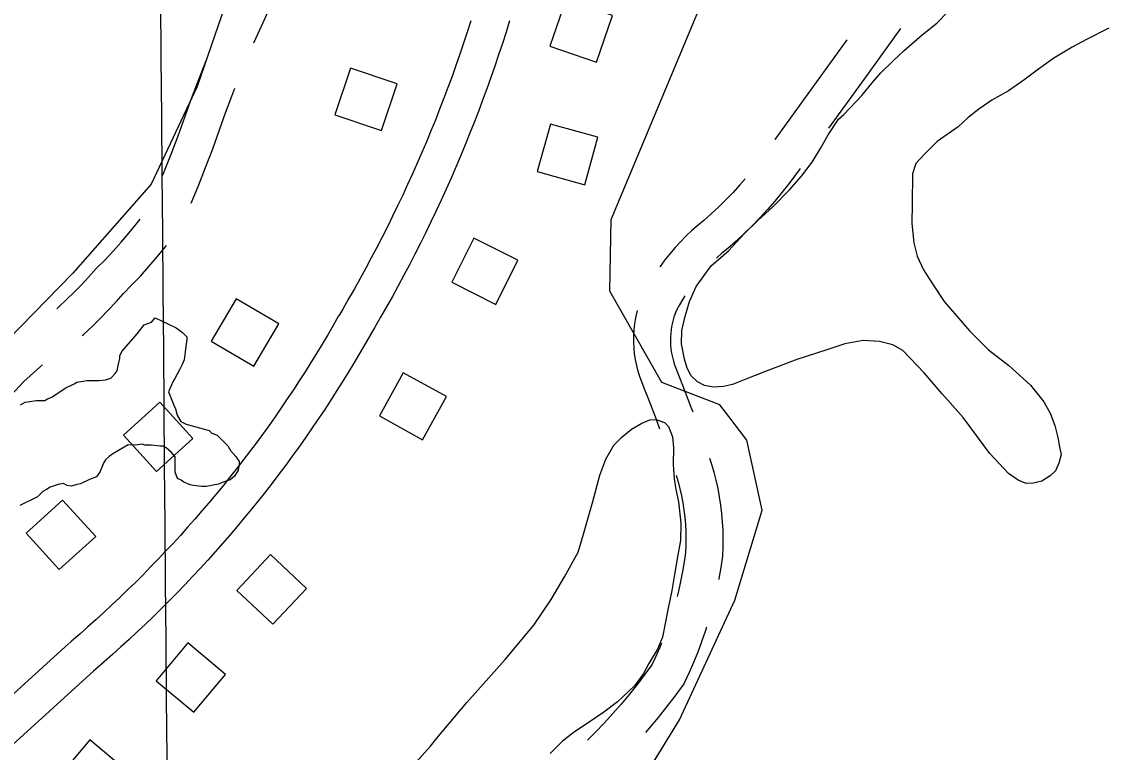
# Model space of a CAD drawing. Extents: x 3568792 to 3606828, y 529143 to 554785.
# Drawn here: x 3586755 to 3587636, y 539354 to 539947 of the extents above; entities that cross this region are included whole.
import ezdxf

# ---------------------------------------------------------------- set-up
doc = ezdxf.new("R2010")
doc.units = 0
for name, color, linetype in [('V-BLDG-OTLN', 7, 'Continuous'), ('V-GRID-MAJR', 7, 'Continuous'), ('V-ROAD-CNTR', 7, 'Continuous'), ('V-SITE-OTLN', 7, 'Continuous'), ('V-SITE-VEGE', 7, 'Continuous'), ('V-TOPO-SHOR', 7, 'Continuous')]:
    doc.layers.add(name, color=color, linetype=linetype)

msp = doc.modelspace()

# ---------------------------------------------------------------- linework, layer by layer
at = {"layer": 'V-BLDG-OTLN'}
for points in [[(3587197.08, 539965.38), (3587184.19, 539927.51), (3587222.06, 539914.62), (3587234.94, 539952.49)], [(3587047.53, 539858.92), (3587060.26, 539896.84), (3587022.33, 539909.56), (3587009.61, 539871.64)], [(3587184.67, 539864.14), (3587173.98, 539825.59), (3587212.53, 539814.91), (3587223.21, 539853.45)], [(3587122.49, 539771.39), (3587104.57, 539735.63), (3587140.33, 539717.71), (3587158.25, 539753.47)], [(3586943.59, 539667.35), (3586963.92, 539701.8), (3586929.47, 539722.13), (3586909.14, 539687.68)], [(3587065.12, 539662.07), (3587045.77, 539627.06), (3587080.78, 539607.71), (3587100.13, 539642.72)], [(3586864.62, 539581.8), (3586894.21, 539608.71), (3586867.29, 539638.3), (3586837.7, 539611.39)], [(3586785.68, 539502.19), (3586815.27, 539529.11), (3586788.36, 539558.7), (3586758.77, 539531.78)], [(3586957.33, 539514.33), (3586929.93, 539485.19), (3586959.08, 539457.79), (3586986.47, 539486.94)], [(3586889.98, 539442.54), (3586864.3, 539411.87), (3586894.97, 539386.19), (3586920.65, 539416.86)], [(3586810.54, 539363.86), (3586784.87, 539333.19), (3586815.54, 539307.51), (3586841.21, 539338.18)]]:
    msp.add_lwpolyline(points, close=True, dxfattribs=at)
at = {"layer": 'V-GRID-MAJR'}
msp.add_spline([(3586912.77, 534664.87), (3586861.67, 540722.2), (3586810.54, 546783.01), (3586759.41, 552843.82), (3586759.38, 552847.27)], degree=3, dxfattribs=at)
at = {"layer": 'V-ROAD-CNTR'}
for points in [[(3586943.74, 539930.16), (3586948.2, 539940.14), (3586954.29, 539953.25), (3586960.56, 539966.24), (3586965.99, 539976.95), (3586971.33, 539988.02), (3586976.46, 539999.19), (3586981.38, 540010.45), (3586985.7, 540020.9)], [(3587119.95, 539947.94), (3587117.04, 539938.89), (3587114.06, 539929.86), (3587111.01, 539920.86), (3587107.88, 539911.89), (3587104.68, 539902.94), (3587101.4, 539894.01), (3587098.05, 539885.12), (3587094.63, 539876.25), (3587091.13, 539867.41), (3587087.56, 539858.6), (3587083.92, 539849.82), (3587080.2, 539841.08), (3587076.41, 539832.36), (3587072.55, 539823.67), (3587068.61, 539815.02), (3587064.61, 539806.4), (3587060.53, 539797.81), (3587056.38, 539789.26), (3587052.16, 539780.74), (3587047.87, 539772.26), (3587043.51, 539763.81), (3587039.08, 539755.4), (3587034.58, 539747.03), (3587030.01, 539738.7), (3587025.38, 539730.4), (3587020.67, 539722.14), (3587015.89, 539713.91), (3587012.69, 539708.49)], [(3587151.45, 539948.21), (3587148.55, 539938.9), (3587145.57, 539929.61), (3587142.51, 539920.35), (3587139.38, 539911.11), (3587136.17, 539901.9), (3587132.88, 539892.71), (3587129.52, 539883.56), (3587126.08, 539874.43), (3587122.57, 539865.33), (3587118.98, 539856.26), (3587115.32, 539847.22), (3587111.58, 539838.21), (3587107.76, 539829.23), (3587103.87, 539820.28), (3587099.91, 539811.37), (3587095.87, 539802.49), (3587091.76, 539793.64), (3587087.58, 539784.83), (3587083.32, 539776.06), (3587078.99, 539767.31), (3587074.59, 539758.61), (3587070.11, 539749.94), (3587065.57, 539741.31), (3587060.95, 539732.72), (3587056.26, 539724.17), (3587051.5, 539715.65), (3587046.67, 539707.18), (3587041.78, 539698.75), (3587038.52, 539693.24)], [(3587469.07, 539941.9), (3587439.08, 539900.43), (3587410.55, 539860.82)], [(3587425.41, 539932.72), (3587414.76, 539917.99), (3587369.04, 539854.53), (3587367.02, 539851.53)], [(3586869.6, 539822.36), (3586870.65, 539824.88), (3586876.54, 539839.69), (3586882.19, 539854.6), (3586887.64, 539869.7), (3586892.61, 539883.61), (3586897.85, 539897.57), (3586903.3, 539911.45), (3586905.09, 539915.83)], [(3586892.71, 539799.82), (3586898.44, 539813.57), (3586904.51, 539828.84), (3586910.33, 539844.19), (3586915.87, 539859.55), (3586920.78, 539873.29), (3586925.86, 539886.82), (3586928.37, 539893.23)], [(3587387.41, 539828.19), (3587383.64, 539822.87), (3587378.22, 539815.62), (3587372.62, 539808.51), (3587366.85, 539801.56), (3587360.9, 539794.74), (3587354.78, 539788.08), (3587348.49, 539781.58), (3587342.04, 539775.24), (3587335.43, 539769.06), (3587328.59, 539762.99), (3587323.92, 539759.17), (3587319.82, 539755.56), (3587319.48, 539755.24)], [(3587342.86, 539819.69), (3587338.55, 539814.76), (3587332.95, 539808.66), (3587327.19, 539802.71), (3587321.28, 539796.9), (3587315.23, 539791.24), (3587309.12, 539785.82), (3587304.5, 539782.04), (3587299.61, 539777.73), (3587294.87, 539773.25), (3587290.29, 539768.61), (3587285.87, 539763.8), (3587281.63, 539758.84), (3587277.56, 539753.74), (3587273.68, 539748.49), (3587273.4, 539748.07)], [(3586809.51, 539739.8), (3586815.7, 539746.74), (3586822.83, 539753.97), (3586829.41, 539760.96), (3586835.81, 539768.11), (3586842.05, 539775.41), (3586848.1, 539782.86), (3586851.34, 539787.05)], [(3586831.88, 539719.82), (3586837.59, 539726.2), (3586844.44, 539733.16), (3586851.51, 539740.68), (3586858.4, 539748.36), (3586865.1, 539756.21), (3586871.61, 539764.22), (3586872.64, 539765.55)], [(3586783.56, 539714.13), (3586785.33, 539715.71), (3586791.61, 539721.55), (3586797.76, 539727.54), (3586803.76, 539733.67), (3586809.74, 539740.06)], [(3587293.84, 539724.7), (3587292.1, 539721.97), (3587289.34, 539717.26), (3587287.02, 539712.95), (3587285.95, 539710.32), (3587284.89, 539707.21), (3587283.99, 539704.06), (3587283.26, 539700.85), (3587282.7, 539697.61), (3587282.32, 539694.35), (3587282.11, 539691.08), (3587282.07, 539687.79), (3587282.21, 539684.52), (3587282.52, 539681.25), (3587283, 539678), (3587283.66, 539674.78), (3587284.49, 539671.61), (3587285.45, 539668.57), (3587288.99, 539659.54), (3587291.92, 539652.05), (3587298.46, 539634.98), (3587300.2, 539630.34)], [(3586804.17, 539692.32), (3586805.51, 539693.51), (3586812.3, 539699.82), (3586818.94, 539706.29), (3586825.44, 539712.92), (3586831.65, 539719.57)], [(3587012.57, 539708.28), (3587008.18, 539700.57), (3587003.75, 539692.96), (3586999.26, 539685.38), (3586994.7, 539677.84), (3586990.08, 539670.35), (3586985.38, 539662.9), (3586980.62, 539655.49), (3586975.8, 539648.12), (3586970.9, 539640.8), (3586965.95, 539633.52), (3586960.93, 539626.28), (3586955.84, 539619.09), (3586950.69, 539611.95), (3586945.47, 539604.85), (3586940.19, 539597.8), (3586934.85, 539590.79), (3586929.45, 539583.84), (3586923.98, 539576.93), (3586918.46, 539570.07), (3586912.87, 539563.27), (3586907.22, 539556.51), (3586901.51, 539549.8), (3586895.74, 539543.15), (3586889.92, 539536.54), (3586884.03, 539529.99), (3586878.08, 539523.49), (3586872.08, 539517.05), (3586866.02, 539510.66), (3586859.9, 539504.32), (3586853.73, 539498.04), (3586847.5, 539491.81), (3586841.21, 539485.65), (3586834.87, 539479.53), (3586828.48, 539473.48), (3586822.03, 539467.48), (3586815.53, 539461.54), (3586808.97, 539455.65), (3586802.36, 539449.83), (3586795.69, 539444.05), (3586793.85, 539442.47)], [(3587255.25, 539712.68), (3587254.92, 539711.49), (3587253.83, 539706.73), (3587253, 539701.93), (3587252.43, 539697.08), (3587252.12, 539692.21), (3587252.06, 539687.34), (3587252.26, 539682.46), (3587252.73, 539677.6), (3587253.45, 539672.79), (3587254.42, 539668), (3587255.65, 539663.28), (3587257.16, 539658.55), (3587261.05, 539648.6), (3587263.94, 539641.21), (3587270.41, 539624.34), (3587273.33, 539616.55)], [(3587038.64, 539693.45), (3587034.19, 539685.62), (3587029.63, 539677.77), (3587025, 539669.96), (3587020.3, 539662.2), (3587015.53, 539654.48), (3587010.7, 539646.8), (3587005.79, 539639.16), (3587000.82, 539631.57), (3586995.78, 539624.02), (3586990.67, 539616.52), (3586985.49, 539609.06), (3586980.25, 539601.65), (3586974.94, 539594.29), (3586969.57, 539586.98), (3586964.13, 539579.71), (3586958.63, 539572.49), (3586953.06, 539565.33), (3586947.43, 539558.21), (3586941.73, 539551.14), (3586935.97, 539544.13), (3586930.15, 539537.17), (3586924.27, 539530.25), (3586918.33, 539523.4), (3586912.32, 539516.59), (3586906.25, 539509.84), (3586900.13, 539503.14), (3586893.94, 539496.5), (3586887.7, 539489.92), (3586881.39, 539483.39), (3586875.03, 539476.92), (3586868.61, 539470.5), (3586862.13, 539464.14), (3586855.6, 539457.84), (3586849.01, 539451.6), (3586842.36, 539445.42), (3586835.66, 539439.3), (3586828.91, 539433.24), (3586822.1, 539427.24), (3586815.26, 539421.31), (3586813.35, 539419.68)], [(3586702.07, 539597.22), (3586711.71, 539607.08), (3586727.07, 539623.09), (3586742.26, 539639.25), (3586756.84, 539655.05), (3586761.9, 539659.72), (3586767.39, 539664.5), (3586772.16, 539668.43)], [(3587313.95, 539592.78), (3587315.51, 539587.9), (3587317.39, 539581.34), (3587319.05, 539574.72), (3587320.5, 539568.05), (3587321.74, 539561.34), (3587322.76, 539554.59), (3587323.57, 539547.81), (3587324.17, 539541.01), (3587324.54, 539534.19), (3587324.7, 539527.37), (3587324.64, 539520.54), (3587324.35, 539513.18), (3587322.97, 539503.77), (3587321.44, 539494.98), (3587321.28, 539494.19)], [(3587286.88, 539578.92), (3587288.41, 539573.57), (3587289.84, 539567.87), (3587291.09, 539562.14), (3587292.15, 539556.36), (3587293.03, 539550.56), (3587293.73, 539544.73), (3587294.24, 539538.88), (3587294.56, 539533.02), (3587294.7, 539527.15), (3587294.65, 539521.28), (3587294.43, 539515.96), (3587293.34, 539508.5), (3587291.95, 539500.5), (3587290.35, 539492.54), (3587288.54, 539484.63), (3587287.44, 539480.4)], [(3587311.46, 539455.44), (3587310.31, 539451.8), (3587307.4, 539443.37), (3587304.26, 539435.02), (3587300.9, 539426.75), (3587297.31, 539418.58), (3587292.98, 539409.39), (3587285.69, 539399.41), (3587278.96, 539390.6), (3587272.03, 539381.94), (3587264.91, 539373.44), (3587261.8, 539369.9)], [(3586793.5, 539442.17), (3586289.11, 538983.18)], [(3587274.89, 539442.45), (3587273.26, 539438.43), (3587270, 539430.99), (3587267.07, 539424.77), (3587261.67, 539417.37), (3587255.33, 539409.09), (3587248.81, 539400.95), (3587242.12, 539392.96), (3587235.25, 539385.12), (3587228.21, 539377.43), (3587221, 539369.9), (3587214.67, 539363.58)], [(3586813.69, 539419.98), (3586309.31, 538960.99)]]:
    msp.add_lwpolyline(points, dxfattribs=at)
at = {"layer": 'V-SITE-OTLN'}
for points in [[(3587239.11, 539298.1), (3587289.52, 539380.19), (3587334.53, 539477.44), (3587356.51, 539550.58), (3587344.28, 539607.34), (3587329.52, 539626.44), (3587322.15, 539635.99), (3587275.02, 539654.07), (3587232.93, 539728.3), (3587233.92, 539786.72), (3587310.56, 539970.15), (3587331.33, 540082.9), (3587337.35, 540172.12), (3587348.87, 540405.67), (3587347.98, 540464.12)], [(3586972.54, 540399.8), (3586980.79, 540315.28), (3586975.32, 540237.92), (3586962.25, 540120.57), (3586936.84, 540008.96), (3586897.55, 539894.82), (3586860.23, 539815.23), (3586796.76, 539743), (3586722.15, 539666.81), (3586626.47, 539571.62), (3586388.64, 539332.22)]]:
    msp.add_lwpolyline(points, dxfattribs=at)
at = {"layer": 'V-SITE-VEGE'}
for points in [[(3586754.24, 539636.07), (3586757.88, 539638.2), (3586767.3, 539639.57), (3586773.82, 539639.51), (3586776, 539640.94), (3586779.63, 539642.35), (3586790.55, 539649.49), (3586797.82, 539653.04), (3586800, 539654.47), (3586805.08, 539655.15), (3586807.98, 539655.84), (3586818.11, 539655.75), (3586823.18, 539656.43), (3586827.54, 539657.84), (3586831.19, 539661.42), (3586832.66, 539663.58), (3586833.42, 539667.92), (3586834.18, 539671.53), (3586834.92, 539673.69), (3586834.94, 539675.86), (3586836.42, 539679.47), (3586848.85, 539693.83), (3586854.71, 539701.01), (3586860.52, 539703.13), (3586863.44, 539706.72)], [(3586863.44, 539706.72), (3586880.74, 539698.6), (3586883.62, 539696.41), (3586885.77, 539694.94), (3586889.36, 539691.29), (3586889.34, 539689.12), (3586888.56, 539683.33), (3586887.8, 539679), (3586887.02, 539672.49), (3586885.54, 539668.89), (3586883.33, 539664.57), (3586879.64, 539657.36), (3586878.18, 539655.21), (3586874.48, 539646.55), (3586878.72, 539635.66), (3586880.14, 539632.75), (3586881.54, 539627.67), (3586884.39, 539622.58), (3586888.72, 539620.37), (3586907.48, 539615.14), (3586909.63, 539612.94), (3586913.96, 539611.46), (3586922.57, 539602.69), (3586924.71, 539599.06), (3586929, 539593.95), (3586930.43, 539591.77), (3586931.86, 539590.31), (3586931.84, 539588.13), (3586931.07, 539583.07), (3586928.13, 539578.04), (3586924.49, 539575.17), (3586917.96, 539573.06), (3586915.05, 539571.64), (3586904.9, 539569.56), (3586901.28, 539569.59), (3586894.77, 539570.38), (3586891.88, 539571.13), (3586886.84, 539573.34), (3586884.68, 539574.81)], [(3586884.68, 539574.81), (3586881.8, 539576.29), (3586879.67, 539581.37), (3586879.78, 539593.67), (3586876.92, 539597.32), (3586872.61, 539600.98), (3586869.73, 539602.45), (3586867.56, 539602.47), (3586860.33, 539603.26), (3586855.27, 539603.31), (3586853.1, 539604.05), (3586847.31, 539603.38), (3586841.52, 539603.43), (3586829.15, 539596.31), (3586826.23, 539594.16), (3586823.31, 539591.29), (3586821.85, 539589.13), (3586819.63, 539584.09), (3586818.89, 539581.92), (3586815.95, 539577.61), (3586810.14, 539575.49), (3586802.87, 539571.94), (3586799.97, 539571.24), (3586795.62, 539569.83), (3586792.01, 539570.59), (3586789.12, 539572.06), (3586784.77, 539571.38), (3586778.24, 539569.27), (3586775.33, 539567.12), (3586772.42, 539565.7), (3586768.04, 539561.4), (3586753.5, 539554.29)]]:
    msp.add_lwpolyline(points, dxfattribs=at)
at = {"layer": 'V-TOPO-SHOR'}
for points in [[(3587423.05, 539871.97), (3587437.69, 539887.41), (3587446.03, 539897.72), (3587453.03, 539905.78), (3587463.33, 539915.73), (3587471.97, 539924.09), (3587486.56, 539936.58), (3587498.49, 539946.19), (3587507.14, 539955.19)], [(3587638.3, 539942.19), (3587620.17, 539933.02), (3587608.3, 539926.69), (3587593.44, 539917.78), (3587581.2, 539908.84), (3587569.28, 539899.89), (3587556.72, 539891.28), (3587543.19, 539883.66), (3587532.6, 539876.33), (3587524, 539869.61), (3587515.69, 539861.9), (3587498.83, 539850.1), (3587488.19, 539839.49), (3587481.53, 539832.09), (3587478.77, 539823.64), (3587478.36, 539799.46), (3587478.09, 539783.45), (3587479.79, 539767.73), (3587482.54, 539756.9), (3587487.59, 539745.7), (3587494.91, 539734.47), (3587504.47, 539719.93), (3587524.98, 539696.05), (3587540.41, 539680.76), (3587556.87, 539668.06), (3587574.57, 539652.07), (3587585.46, 539638.49), (3587590.53, 539629.25), (3587594.28, 539619.38), (3587596.73, 539609.54), (3587598.24, 539602), (3587599.44, 539595.77), (3587597.69, 539588.61), (3587594.97, 539582.44), (3587590.65, 539578.27), (3587583.71, 539574.14), (3587576.82, 539572.29), (3587570.93, 539572.06), (3587564.45, 539574.79), (3587556.69, 539580.15), (3587541.61, 539596.42), (3587519.88, 539625.87), (3587502.88, 539645.11), (3587488.13, 539662.03), (3587470.79, 539680.3), (3587462.7, 539684.68), (3587451.96, 539687.48), (3587438.58, 539688.36), (3587423.82, 539685.67), (3587409.03, 539680.69), (3587384.72, 539672.93), (3587358.4, 539662.91), (3587343.27, 539656.96), (3587332.41, 539652.57), (3587325.19, 539651.06), (3587317.01, 539650.54), (3587309.84, 539651.64), (3587304.01, 539654.68), (3587298.87, 539659.67), (3587295.7, 539665.93), (3587293.54, 539673.16), (3587291.13, 539685.62), (3587291.32, 539696.4), (3587293.79, 539707.14), (3587297.6, 539720.15), (3587303.03, 539732.15), (3587315.08, 539748.95), (3587329.34, 539761.12), (3587341.99, 539774.96), (3587352.96, 539785.89)], [(3587410.35, 539855.51), (3587418.73, 539868.12), (3587423.05, 539871.97)], [(3587352.96, 539785.89), (3587365.57, 539797.12), (3587378.87, 539810.62), (3587388.54, 539821.89), (3587397.23, 539833.18), (3587404.29, 539844.83), (3587410.35, 539855.51)], [(3587092.24, 539365.1), (3587116.59, 539394.1), (3587147.9, 539429.2), (3587171.25, 539456.91), (3587185.33, 539477.92), (3587196.1, 539496.36), (3587207.23, 539516.44), (3587211.39, 539531.07), (3587219.03, 539557.42), (3587224.62, 539578.89), (3587229.74, 539591.88), (3587236.14, 539603.21), (3587242.79, 539609.96), (3587250.42, 539616.37), (3587259, 539621.12), (3587265.25, 539623.96), (3587270.16, 539624.2), (3587277.31, 539621.8), (3587280.52, 539618.47), (3587283.65, 539609.93), (3587284.48, 539601.41), (3587284.25, 539587.69), (3587285.03, 539575.91), (3587286.52, 539567.39), (3587288.64, 539557.22), (3587290.63, 539539.87), (3587290.4, 539525.82), (3587287.88, 539512.46), (3587285.35, 539498.12), (3587283.17, 539485.09), (3587280.31, 539470.76), (3587278.17, 539459.68), (3587275.67, 539447.3), (3587271.58, 539437.57), (3587264.52, 539425.92), (3587260.14, 539417.83), (3587252.78, 539407.82), (3587239.16, 539394.65), (3587227.91, 539386.34), (3587215.34, 539377.73), (3587204.11, 539370.4), (3587194.5, 539362.72), (3587184.52, 539352.76)], [(3587073.24, 539342.87), (3587087.23, 539358.65), (3587092.24, 539365.1)]]:
    msp.add_lwpolyline(points, dxfattribs=at)

doc.saveas('drawing.dxf')
